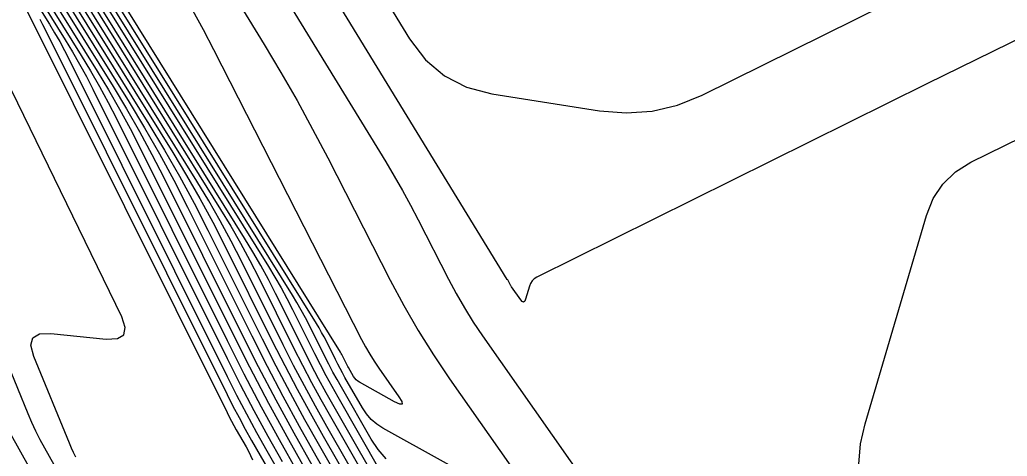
# Model space of a CAD drawing. Extents: x 1354696 to 1366163, y 660729 to 670380.
# Drawn here: x 1361791.2 to 1361846.3, y 664440.5 to 664464.9 of the extents above; entities that cross this region are included whole.
import ezdxf

# ---------------------------------------------------------------- set-up
doc = ezdxf.new("R2010")
doc.units = 0
doc.layers.add('R_Contours', color=7, linetype='Continuous')

msp = doc.modelspace()

# ---------------------------------------------------------------- linework, layer by layer
at = {"layer": 'R_Contours'}
for points in [[(1361802.644, 664480.593), (1361812.939, 664463.793), (1361813.823, 664462.628), (1361814.884, 664461.728), (1361816.121, 664461.093), (1361817.536, 664460.723), (1361823.55, 664459.774), (1361825.037, 664459.651), (1361826.488, 664459.756), (1361827.904, 664460.09), (1361829.285, 664460.652), (1361842.963, 664467.434)], [(1361849.223, 664464.901), (1361845.529, 664463.094), (1361841.841, 664461.274), (1361820.056, 664450.472), (1361819.909, 664450.381), (1361819.79, 664450.267), (1361819.698, 664450.13), (1361819.634, 664449.97), (1361819.423, 664449.25), (1361819.371, 664449.131), (1361819.308, 664449.084), (1361819.233, 664449.108), (1361819.146, 664449.205), (1361818.634, 664449.934), (1361818.612, 664449.967), (1361818.591, 664450.001), (1361818.571, 664450.036), (1361818.552, 664450.071), (1361818.478, 664450.215), (1361818.46, 664450.25), (1361818.44, 664450.285), (1361818.42, 664450.32), (1361818.4, 664450.355), (1361801.621, 664477.737)], [(1361799.778, 664476.217), (1361811.606, 664456.915), (1361812.083, 664456.12), (1361812.545, 664455.315), (1361812.99, 664454.502), (1361813.42, 664453.68), (1361815.109, 664450.373), (1361815.545, 664449.555), (1361816.009, 664448.754), (1361816.5, 664447.969), (1361817.02, 664447.201), (1361825.811, 664434.663)], [(1361797.919, 664474.725), (1361804.812, 664463.476), (1361805.746, 664461.919), (1361806.649, 664460.345), (1361807.521, 664458.753), (1361808.362, 664457.145), (1361811.853, 664450.312), (1361812.61, 664448.891), (1361813.415, 664447.499), (1361814.269, 664446.136), (1361815.17, 664444.802), (1361819.079, 664439.227)], [(1361818.221, 664438.276), (1361811.452, 664442.042), (1361811.105, 664442.266), (1361810.797, 664442.531), (1361810.529, 664442.835), (1361810.3, 664443.18), (1361809.33, 664444.874), (1361809.191, 664445.122), (1361809.055, 664445.371), (1361808.923, 664445.622), (1361808.795, 664445.875), (1361808.288, 664446.892), (1361808.158, 664447.144), (1361808.023, 664447.393), (1361807.882, 664447.639), (1361807.735, 664447.882), (1361793.515, 664470.747)], [(1361800.802, 664465.402), (1361801.401, 664464.308), (1361801.98, 664463.202), (1361810.261, 664446.99), (1361810.48, 664446.58), (1361810.712, 664446.178), (1361810.959, 664445.785), (1361811.219, 664445.4), (1361812.347, 664443.791), (1361812.509, 664443.521), (1361812.522, 664443.385), (1361812.386, 664443.383), (1361812.099, 664443.517), (1361810.146, 664444.604), (1361810.046, 664444.668), (1361809.957, 664444.745), (1361809.879, 664444.833), (1361809.813, 664444.932), (1361809.533, 664445.421), (1361809.493, 664445.492), (1361809.454, 664445.564), (1361809.416, 664445.637), (1361809.379, 664445.71), (1361809.233, 664446.003), (1361809.195, 664446.076), (1361809.156, 664446.148), (1361809.116, 664446.219), (1361809.073, 664446.289), (1361793.664, 664471.068)], [(1361811.637, 664440.317), (1361811.178, 664440.838), (1361810.787, 664441.427), (1361809.127, 664444.327), (1361808.888, 664444.751), (1361808.656, 664445.177), (1361808.43, 664445.607), (1361808.21, 664446.04), (1361807.343, 664447.78), (1361807.122, 664448.212), (1361806.89, 664448.639), (1361806.648, 664449.06), (1361806.397, 664449.475), (1361793.367, 664470.427)], [(1361811.761, 664437.923), (1361808.72, 664443.234), (1361808.283, 664444.009), (1361807.858, 664444.79), (1361807.444, 664445.578), (1361807.042, 664446.371), (1361805.454, 664449.557), (1361805.048, 664450.348), (1361804.624, 664451.129), (1361804.181, 664451.9), (1361803.72, 664452.661), (1361793.07, 664469.786)], [(1361793.219, 664470.107), (1361805.058, 664451.068), (1361805.415, 664450.48), (1361805.757, 664449.884), (1361806.085, 664449.28), (1361806.399, 664448.668), (1361807.626, 664446.206), (1361807.937, 664445.592), (1361808.257, 664444.984), (1361808.586, 664444.38), (1361808.923, 664443.781), (1361811.274, 664439.675)], [(1361813.306, 664433.42), (1361808.313, 664442.14), (1361807.678, 664443.267), (1361807.06, 664444.403), (1361806.458, 664445.548), (1361805.873, 664446.702), (1361803.564, 664451.334), (1361802.974, 664452.484), (1361802.357, 664453.62), (1361801.714, 664454.741), (1361801.044, 664455.847), (1361792.774, 664469.145)], [(1361792.922, 664469.466), (1361802.382, 664454.254), (1361802.947, 664453.321), (1361803.49, 664452.375), (1361804.011, 664451.416), (1361804.509, 664450.445), (1361806.457, 664446.536), (1361806.951, 664445.563), (1361807.459, 664444.597), (1361807.981, 664443.638), (1361808.516, 664442.687), (1361812.247, 664436.17)], [(1361792.477, 664468.505), (1361798.367, 664459.033), (1361799.246, 664457.582), (1361800.091, 664456.111), (1361800.9, 664454.62), (1361801.675, 664453.111), (1361804.704, 664447.032), (1361805.472, 664445.518), (1361806.262, 664444.016), (1361807.073, 664442.526), (1361807.906, 664441.046), (1361815.565, 664427.67)], [(1361792.625, 664468.825), (1361799.705, 664457.44), (1361800.48, 664456.161), (1361801.224, 664454.865), (1361801.937, 664453.552), (1361802.62, 664452.222), (1361805.288, 664446.867), (1361805.965, 664445.533), (1361806.661, 664444.21), (1361807.376, 664442.896), (1361808.109, 664441.593), (1361814.435, 664430.545)], [(1361792.329, 664468.184), (1361797.263, 664460.251), (1361798.132, 664458.815), (1361798.967, 664457.361), (1361799.767, 664455.888), (1361800.533, 664454.395), (1361804.12, 664447.198), (1361804.979, 664445.504), (1361805.863, 664443.823), (1361806.771, 664442.155), (1361807.703, 664440.5), (1361816.695, 664424.795)], [(1361792.032, 664467.543), (1361795.482, 664461.996), (1361796.121, 664460.941), (1361796.735, 664459.871), (1361797.324, 664458.788), (1361797.887, 664457.69), (1361802.951, 664447.528), (1361803.993, 664445.474), (1361805.065, 664443.436), (1361806.166, 664441.413), (1361807.296, 664439.406)], [(1361792.181, 664467.864), (1361796.372, 664461.123), (1361797.127, 664459.878), (1361797.851, 664458.616), (1361798.545, 664457.338), (1361799.21, 664456.043), (1361803.535, 664447.363), (1361804.486, 664445.489), (1361805.464, 664443.629), (1361806.468, 664441.784), (1361807.499, 664439.953)], [(1361791.736, 664466.902), (1361793.702, 664463.741), (1361794.111, 664463.066), (1361794.504, 664462.381), (1361794.88, 664461.688), (1361795.24, 664460.986), (1361802.74, 664445.937), (1361803.479, 664444.48), (1361804.239, 664443.034), (1361805.02, 664441.599), (1361805.822, 664440.175)], [(1361791.884, 664467.223), (1361794.592, 664462.868), (1361795.116, 664462.003), (1361795.619, 664461.126), (1361796.102, 664460.238), (1361796.564, 664459.338), (1361802.739, 664446.946), (1361803.684, 664445.084), (1361804.655, 664443.236), (1361805.653, 664441.403), (1361806.677, 664439.584)], [(1361791.587, 664466.582), (1361792.812, 664464.613), (1361793.106, 664464.128), (1361793.388, 664463.637), (1361793.658, 664463.138), (1361793.917, 664462.634), (1361802.74, 664444.929), (1361803.275, 664443.876), (1361803.824, 664442.832), (1361804.388, 664441.795), (1361804.967, 664440.766), (1361807.314, 664436.668)], [(1361791.271, 664465.929), (1361802.741, 664442.912), (1361802.865, 664442.669), (1361802.992, 664442.427), (1361803.123, 664442.187), (1361803.257, 664441.949), (1361803.8, 664441), (1361803.931, 664440.76), (1361804.052, 664440.516), (1361804.163, 664440.267)], [(1361792.272, 664464.892), (1361792.437, 664464.588), (1361792.594, 664464.281), (1361802.741, 664443.921), (1361803.07, 664443.272), (1361803.408, 664442.629), (1361803.755, 664441.991), (1361804.112, 664441.357), (1361805.557, 664438.834)], [(1361794.29, 664440.417), (1361794.162, 664440.671), (1361794.042, 664440.93), (1361793.93, 664441.192), (1361791.942, 664446.049), (1361791.781, 664446.668), (1361791.887, 664447.088), (1361792.26, 664447.309), (1361792.899, 664447.331), (1361795.989, 664447.021), (1361796.622, 664447.04), (1361796.977, 664447.253), (1361797.054, 664447.66), (1361796.853, 664448.261), (1361789.316, 664463.722)], [(1361848.835, 664430.54), (1361842.318, 664430.848), (1361841.261, 664431.038), (1361840.426, 664431.498), (1361839.812, 664432.228), (1361839.42, 664433.228), (1361838.296, 664437.766), (1361838.091, 664438.899), (1361838.039, 664440.028), (1361838.139, 664441.155), (1361838.393, 664442.278), (1361841.817, 664453.926), (1361842.196, 664454.872), (1361842.738, 664455.682), (1361843.441, 664456.355), (1361844.307, 664456.893), (1361848.094, 664458.771)], [(1361793.598, 664439.052), (1361792.55, 664440.918), (1361792.295, 664441.388), (1361792.056, 664441.865), (1361791.831, 664442.349), (1361791.621, 664442.841), (1361786.99, 664454.155)], [(1361792.212, 664438.933), (1361790.674, 664441.669)]]:
    msp.add_lwpolyline(points, dxfattribs=at)

doc.saveas('drawing.dxf')
